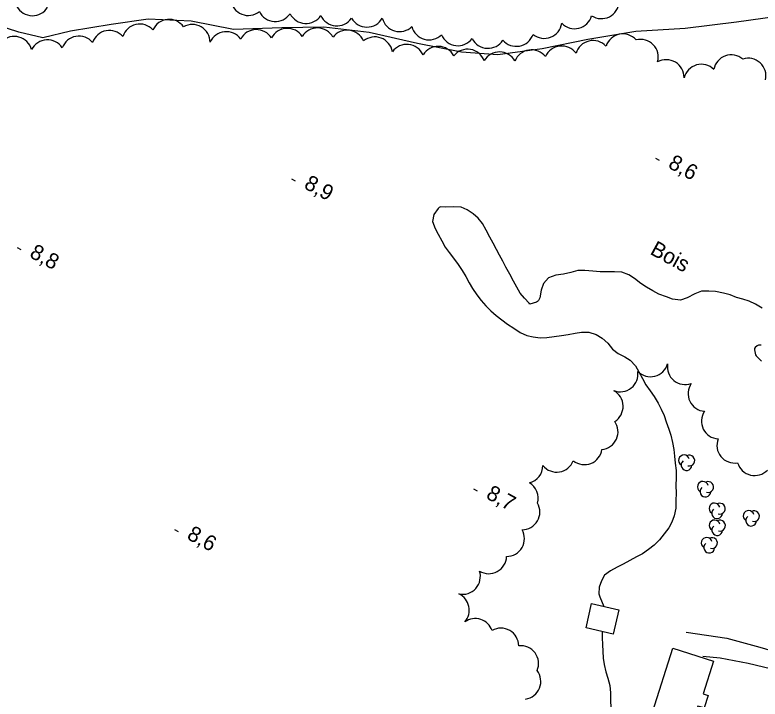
# Model space of a CAD drawing. Extents: x 219136 to 222520, y 5421589 to 5424530.
# Drawn here: x 220293.4 to 220438.7, y 5423014.5 to 5423147.8 of the extents above; entities that cross this region are included whole.
import ezdxf

# ---------------------------------------------------------------- set-up
doc = ezdxf.new("R2010")
doc.units = 0
for name, color, linetype in [('Level 19', 7, 'Continuous'), ('Level 2', 7, 'Continuous'), ('Level 22', 7, 'Continuous'), ('Level 3', 7, 'Continuous'), ('Level 31', 7, 'Continuous'), ('Level 44', 7, 'Continuous')]:
    doc.layers.add(name, color=color, linetype=linetype)

msp = doc.modelspace()

# ---------------------------------------------------------------- linework, layer by layer
at = {"layer": 'Level 19'}
for points in [[(220424.28, 5423027.58), (220432.18, 5423026.39), (220438.62, 5423024.65), (220443.06, 5423023.33), (220446.72, 5423023.92), (220450.06, 5423025.16)], [(220447.02, 5423016.52), (220445.21, 5423018.82), (220442.34, 5423020.04), (220436.38, 5423021.44), (220430.89, 5423022.5), (220427.49, 5423022.86)]]:
    msp.add_lwpolyline(points, dxfattribs=at)
at = {"layer": 'Level 2'}
for points in [[(220395.3, 5423092.02), (220395.08, 5423091.89), (220393.83, 5423091.5), (220393.66, 5423091.69), (220392.74, 5423092.68), (220391.91, 5423093.63), (220391.25, 5423094.8), (220390.6, 5423095.99), (220389.9, 5423097.3), (220389.15, 5423098.69), (220388.54, 5423099.83), (220387.89, 5423101.03), (220387.3, 5423102.14), (220386.64, 5423103.36), (220386, 5423104.55), (220385.28, 5423105.89), (220384.57, 5423107.17), (220383.76, 5423108.25), (220382.78, 5423109.07), (220381.6, 5423109.88), (220380.39, 5423110.35), (220378.88, 5423110.43), (220377.44, 5423110.4), (220376.38, 5423110.43), (220376.13, 5423110.29), (220375.94, 5423110.13), (220375.07, 5423108.95), (220374.84, 5423107.56), (220375.34, 5423106.23), (220375.94, 5423105.11), (220376.66, 5423103.79), (220377.33, 5423102.56), (220378.05, 5423101.53), (220378.92, 5423100.41), (220379.81, 5423099.22), (220380.59, 5423098.07), (220381.34, 5423096.84), (220381.99, 5423095.64), (220382.63, 5423094.52), (220383.46, 5423093.3), (220384.33, 5423092.2), (220385.25, 5423091.15), (220386.19, 5423090.19), (220387.22, 5423089.29), (220388.32, 5423088.42), (220389.47, 5423087.57), (220390.68, 5423086.78), (220391.93, 5423085.97), (220393.19, 5423085.4), (220394.45, 5423085.1), (220395.79, 5423084.95), (220397.09, 5423084.98), (220398.51, 5423085.18), (220399.94, 5423085.37), (220401.26, 5423085.58), (220402.64, 5423085.81), (220403.88, 5423086.01), (220405.33, 5423086), (220406.71, 5423085.54), (220407.87, 5423084.87), (220409.01, 5423083.88), (220409.89, 5423082.74), (220411.04, 5423081.9), (220412.3, 5423081.22), (220413.38, 5423080.57)], [(220439.07, 5423090.67), (220437.79, 5423091.46), (220436.56, 5423092.04), (220435.32, 5423092.44), (220434.09, 5423092.81), (220432.86, 5423093.27), (220431.57, 5423093.63), (220430.01, 5423093.92), (220428.69, 5423094.04), (220427.24, 5423093.98), (220425.93, 5423093.52), (220424.46, 5423092.72), (220423.15, 5423092.26), (220421.62, 5423092.45), (220420.43, 5423092.92), (220418.97, 5423093.42), (220417.74, 5423094.07), (220416.55, 5423094.77), (220415.44, 5423095.52), (220414.19, 5423096.45), (220413.11, 5423097.18), (220411.7, 5423097.69), (220410.32, 5423097.79), (220409, 5423097.75), (220407.48, 5423097.8), (220406.06, 5423097.92), (220404.54, 5423098.07), (220403.17, 5423098.05), (220401.8, 5423097.67), (220400.33, 5423097.3), (220398.89, 5423097.12), (220397.47, 5423096.59), (220396.44, 5423095.53), (220396.03, 5423094.21), (220395.77, 5423092.73), (220395.5, 5423092.22), (220395.3, 5423092.02)], [(220438.91, 5423083.48), (220438.37, 5423083.47), (220438.13, 5423083.38), (220437.69, 5423083.06), (220437.6, 5423082.82), (220437.57, 5423082.56), (220437.75, 5423081.62), (220437.89, 5423081.39), (220438.97, 5423080.38)], [(220413.38, 5423080.57), (220414.42, 5423079.49), (220415.07, 5423078.27), (220415.74, 5423077.02), (220416.43, 5423075.78), (220417.28, 5423074.57), (220418.05, 5423073.49), (220418.8, 5423072.16), (220419.4, 5423071.04), (220420, 5423069.81), (220420.4, 5423068.57), (220420.89, 5423067.13), (220421.3, 5423065.93), (220421.63, 5423064.5), (220421.85, 5423063.19), (220422, 5423061.89), (220422.13, 5423060.49), (220422.32, 5423059.07), (220422.35, 5423057.68), (220422.26, 5423056.11), (220422.29, 5423054.69), (220422.28, 5423053.19), (220422.23, 5423051.71), (220421.9, 5423050.25), (220421.5, 5423049), (220420.87, 5423047.9), (220419.99, 5423046.71), (220419.07, 5423045.57), (220418.04, 5423044.54), (220416.93, 5423043.66), (220415.74, 5423042.86), (220414.57, 5423042.22), (220413.29, 5423041.53), (220411.98, 5423040.83), (220410.83, 5423040.21), (220409.51, 5423039.5), (220408.38, 5423038.71), (220407.78, 5423037.55), (220407.29, 5423036.37), (220407.22, 5423035.01), (220407.46, 5423034.44), (220408.22, 5423032.6)], [(220407.87, 5423027.7), (220407.87, 5423026.52), (220407.98, 5423025.13), (220408.01, 5423023.86), (220408.07, 5423022.53), (220408.27, 5423021.26), (220408.64, 5423019.85), (220409, 5423018.6), (220409.38, 5423017.19), (220409.54, 5423015.73), (220409.49, 5423014.29), (220409.59, 5423012.89), (220409.71, 5423011.62), (220409.9, 5423010.3), (220410.3, 5423008.88), (220410.58, 5423007.43), (220410.54, 5423005.93), (220410.45, 5423004.54), (220410.52, 5423003.2), (220410.81, 5423001.8)]]:
    msp.add_lwpolyline(points, dxfattribs=at)
at = {"layer": 'Level 22'}
msp.add_lwpolyline([(220450.88, 5423148.4), (220441.97, 5423147.55), (220434.07, 5423146.43), (220424.1, 5423145.2), (220414.45, 5423144.6), (220405.12, 5423143.03), (220396.21, 5423141.22), (220387.55, 5423140.05), (220380.48, 5423140.6), (220371.89, 5423142.28), (220362.52, 5423144.44), (220353.66, 5423145.47), (220345.5, 5423145.32), (220336.03, 5423144.98), (220327.79, 5423146.61), (220319.43, 5423147), (220312.19, 5423145.99), (220304.28, 5423144.69), (220298.86, 5423143.36), (220294.22, 5423144.46), (220289.53, 5423145.94), (220283.03, 5423147.43), (220274.15, 5423149.95)], dxfattribs=at)
at = {"layer": 'Level 3'}
for p, q in [((220418.32, 5423119.91), (220419.02, 5423119.53)), ((220347.35, 5423115.92), (220348.05, 5423115.53)), ((220293.88, 5423102.49), (220294.58, 5423102.11)), ((220382.83, 5423055.5), (220383.53, 5423055.12)), ((220324.54, 5423047.59), (220325.24, 5423047.21))]:
    msp.add_line(p, q, dxfattribs=at)
at = {"layer": 'Level 31'}
for points in [[(220405.85, 5423033.14), (220411.13, 5423031.93), (220410.05, 5423027.2), (220404.77, 5423028.41)], [(220417.7, 5423011.99), (220421.7, 5423024.46), (220429.62, 5423021.92), (220427.59, 5423015.56), (220428.55, 5423015.25), (220427.76, 5423012.8), (220426.57, 5423013.18), (220425.4, 5423009.53)]]:
    msp.add_lwpolyline(points, close=True, dxfattribs=at)
at = {"layer": 'Level 44'}
for centre, radius, start, end in [((220338.93, 5423151.19), 3.46, 188.5227, 308.5227), ((220407.74, 5423150.56), 3.46, 236.8312, 356.8312), ((220296.88, 5423151.14), 3.46, 208.4193, 328.4193), ((220344.2, 5423150), 3.46, 206.1131, 326.1131), ((220323.49, 5423143.51), 3.46, 35.5407, 155.5407), ((220350.17, 5423149.62), 3.46, 206.6601, 326.6601), ((220356.21, 5423149.17), 3.46, 204.7471, 324.7471), ((220362.03, 5423148.92), 3.46, 210.2911, 330.2911), ((220368.4, 5423148.05), 3.46, 194.1485, 314.1485), ((220402.52, 5423148.61), 3.46, 224.1702, 344.1702), ((220317.78, 5423142.6), 3.46, 42.6038, 162.6038), ((220328.02, 5423142.51), 3.46, 359.7896, 119.7896), ((220374.16, 5423146.43), 3.46, 194.5029, 314.5029), ((220396.61, 5423146.73), 3.46, 231.1263, 351.1263), ((220311.86, 5423141.36), 3.46, 40.9622, 160.9622), ((220334.65, 5423141.1), 3.46, 36.0421, 156.0421), ((220340.51, 5423141.51), 3.46, 31.9599, 151.9599), ((220346.53, 5423141.76), 3.46, 32.853, 152.853), ((220352.4, 5423141.83), 3.46, 28.6224, 148.6224), ((220358.21, 5423141.41), 3.46, 22.9738, 142.9738), ((220379.79, 5423145.3), 3.46, 202.8143, 322.8143), ((220391.16, 5423145.17), 3.46, 220.6891, 340.6891), ((220411.93, 5423140.67), 3.46, 41.6046, 161.6046), ((220293.34, 5423140.19), 3.46, 14.8592, 134.8592), ((220299.79, 5423139.52), 3.46, 33.2496, 153.2496), ((220305.94, 5423140.25), 3.46, 40.273, 160.273), ((220363.6, 5423140.09), 3.46, 9.5369, 129.5369), ((220385.63, 5423144.79), 3.46, 207.1975, 327.1975), ((220406.13, 5423139.38), 3.46, 43.5019, 163.5019), ((220415.38, 5423139.61), 3.46, 344.2727, 104.2727), ((220369.83, 5423138.63), 3.46, 24.1555, 144.1555), ((220375.94, 5423138.24), 3.46, 28.4455, 148.4455), ((220381.67, 5423137.69), 3.46, 20.7227, 140.7227), ((220394.12, 5423137.57), 3.46, 38.2445, 158.2445), ((220400.01, 5423138.32), 3.46, 36.1596, 156.1596), ((220387.89, 5423137.16), 3.46, 29.3884, 149.3884), ((220433.05, 5423136.6), 3.46, 49.3968, 169.3968), ((220420.4, 5423135.65), 3.46, 359.279, 119.279), ((220427.23, 5423134.75), 3.46, 45.7253, 165.7253), ((220436.37, 5423135.93), 3.46, 347.9938, 107.9938), ((220417.31, 5423080.8), 3.46, 224.3705, 344.3705), ((220424.06, 5423079.27), 3.46, 170.0882, 290.0882), ((220411.41, 5423077.86), 3.46, 248.6687, 8.6687), ((220428.1, 5423074.05), 3.46, 145.4049, 265.4049), ((220408.52, 5423071.57), 3.46, 301.9313, 61.9313), ((220430.7, 5423068.68), 3.46, 146.2978, 266.2978), ((220407.53, 5423066.62), 3.46, 275.4797, 35.4797), ((220433.72, 5423063.99), 3.46, 159.2584, 279.2584), ((220404.44, 5423063.68), 3.46, 231.529, 351.529), ((220423.85, 5423061.05), 1.05, 14.9746, 237.6589), ((220424.89, 5423061.01), 1.05, 252.1531, 117.8417), ((220392.89, 5423060.04), 3.46, 283.7368, 359.7817), ((220399.04, 5423062.21), 3.46, 219.0848, 339.0848), ((220424.34, 5423060.13), 1.05, 130.3069, 357.764), ((220437.6, 5423061.55), 3.46, 196.361, 316.361), ((220427.52, 5423055.9), 1.05, 14.9746, 237.6589), ((220428.56, 5423055.86), 1.05, 252.1531, 117.8417), ((220391.97, 5423053.68), 3.46, 343.7368, 59.7817), ((220428.01, 5423054.98), 1.05, 130.3069, 357.764), ((220392.29, 5423050.99), 3.46, 269.8032, 29.8033), ((220429.79, 5423051.68), 1.05, 14.9746, 237.6589), ((220430.83, 5423051.64), 1.05, 252.1531, 117.8417), ((220430.28, 5423050.76), 1.05, 130.3069, 357.764), ((220436.45, 5423050.22), 1.05, 14.9746, 237.6589), ((220437.49, 5423050.18), 1.05, 252.1531, 117.8417), ((220436.94, 5423049.3), 1.05, 130.3069, 357.764), ((220429.82, 5423048.37), 1.05, 14.9746, 237.6589), ((220430.31, 5423047.45), 1.05, 130.3069, 357.764), ((220430.86, 5423048.33), 1.05, 252.1531, 117.8417), ((220389.28, 5423045.8), 3.46, 269.9077, 29.9077), ((220428.27, 5423044.98), 1.05, 14.9746, 237.6589), ((220429.31, 5423044.94), 1.05, 252.1531, 117.8417), ((220428.76, 5423044.06), 1.05, 130.3069, 357.764), ((220385.81, 5423042.43), 3.46, 238.3102, 358.3102), ((220380.7, 5423038.4), 3.46, 258.2255, 18.2255), ((220378.54, 5423031.87), 3.46, 319.0306, 65.2669), ((220383.16, 5423026.77), 3.46, 19.0306, 125.2669), ((220388.17, 5423024.9), 3.46, 0.1504, 120.1504), ((220392.04, 5423021.47), 3.46, 336.6191, 96.6191), ((220392.48, 5423017.97), 3.46, 277.9171, 37.9171)]:
    msp.add_arc(centre, radius, start, end, dxfattribs=at)

# ---------------------------------------------------------------- texts
at = {"layer": 'Level 3'}
for s, p in [('8,6', (220420.56, 5423118.17)), ('8,9', (220349.59, 5423114.18)), ('8,8', (220296.11, 5423100.75)), ('8,7', (220385.07, 5423053.76)), ('8,6', (220326.78, 5423045.85))]:
    msp.add_text(s, height=3, rotation=331.383, dxfattribs=at).set_placement(p)
at = {"layer": 'Level 44'}
msp.add_text('Bois', height=3, rotation=331.3547, dxfattribs=at).set_placement((220417.05, 5423101.33))

doc.saveas('drawing.dxf')
